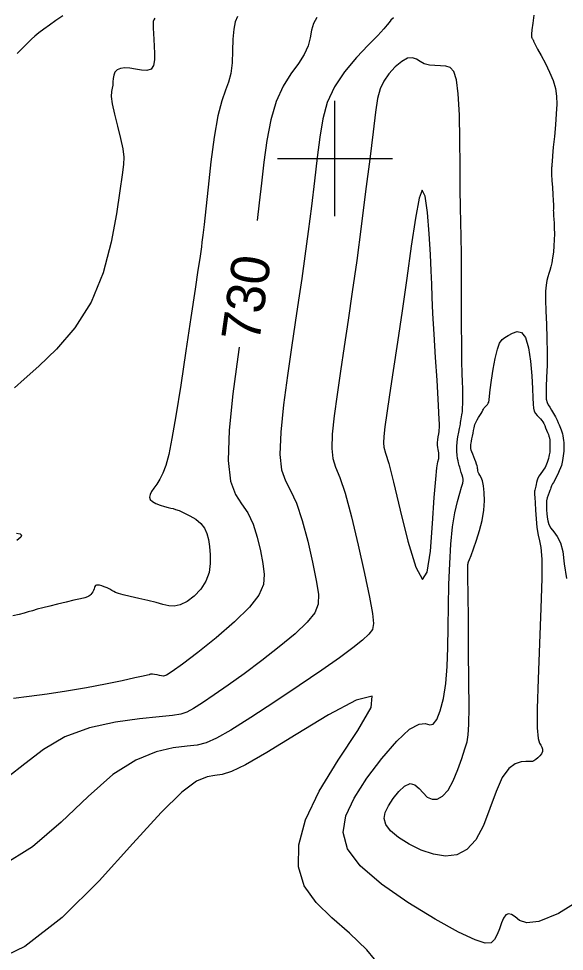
# Model space of a CAD drawing. Extents: x 2566142 to 2571431, y 418755 to 421584.
# Drawn here: x 2568835.3 to 2569119.4, y 419587 to 420072.8 of the extents above; entities that cross this region are included whole.
import ezdxf

# ---------------------------------------------------------------- set-up
doc = ezdxf.new("R2010")
doc.units = 0
for name, color, linetype in [('Contour_ADS_Label_Major', 7, 'Continuous'), ('Contour_ADS_Major', 7, 'Continuous'), ('Contour_ADS_Minor', 7, 'Continuous'), ('Contour_ADS_Tick', 7, 'Continuous')]:
    doc.layers.add(name, color=color, linetype=linetype)

# ---------------------------------------------------------------- blocks, each defined once
blk = doc.blocks.new('S890')
at = {"layer": 'Contour_ADS_Tick'}
for p, q in [((0, -0.5), (0, 0.5)), ((-0.5, 0), (0.5, 0))]:
    blk.add_line(p, q, dxfattribs=at)

msp = doc.modelspace()

# ---------------------------------------------------------------- linework, layer by layer
at = {"layer": 'Contour_ADS_Major'}
for points in [[(2568990.54, 420073.48), (2568988.88, 420070.32), (2568987.85, 420066.77), (2568987.05, 420062.88), (2568985.96, 420058.68), (2568984.04, 420054.22), (2568980.94, 420049.46), (2568977.08, 420044.07), (2568973.03, 420037.62), (2568969.38, 420029.73), (2568966.57, 420020.15), (2568964.51, 420009.39), (2568962.98, 419998.17), (2568961.72, 419987.17), (2568960.56, 419976.97), (2568959.45, 419967.65), (2568959.44, 419967.65)], [(2568950.07, 419901.64), (2568949.35, 419896.74), (2568946.83, 419877.38), (2568944.95, 419858.5), (2568944.38, 419842.71), (2568945.58, 419831.9), (2568948.11, 419824.97), (2568951.32, 419820.09), (2568954.56, 419815.41), (2568957.31, 419809.53), (2568959.5, 419802.71), (2568961.18, 419795.64), (2568962.41, 419789.02), (2568963.12, 419783.32), (2568962.7, 419778.07), (2568960.42, 419772.61), (2568955.54, 419766.24), (2568947.71, 419758.58), (2568938.18, 419750.38), (2568928.57, 419742.7), (2568920.52, 419736.56), (2568915.23, 419732.74), (2568912.26, 419730.88), (2568910.72, 419730.33), (2568909.73, 419730.46), (2568908.6, 419730.71), (2568907.32, 419730.96), (2568906.07, 419731.18), (2568905.02, 419731.32), (2568904.3, 419731.37), (2568903.86, 419731.34), (2568903.61, 419731.28), (2568903.46, 419731.2), (2568903.24, 419731.11), (2568902.34, 419730.88), (2568900.11, 419730.38), (2568895.85, 419729.43), (2568889.13, 419727.96), (2568880.46, 419726.15), (2568870.57, 419724.23), (2568860.22, 419722.46), (2568850.1, 419721), (2568840.73, 419719.8), (2568832.57, 419718.7)]]:
    msp.add_lwpolyline(points, dxfattribs=at)
at = {"layer": 'Contour_ADS_Minor'}
for points in [[(2568858.28, 420074.3), (2568854.64, 420071.83), (2568851.32, 420069.51), (2568848.37, 420067.39), (2568845.83, 420065.45), (2568843.69, 420063.71), (2568841.93, 420062.14), (2568840.35, 420060.59), (2568838.72, 420058.92), (2568836.81, 420056.96), (2568834.46, 420054.62)], [(2568949.16, 420073.91), (2568948.03, 420071.23), (2568947.24, 420067.38), (2568946.87, 420062.13), (2568946.69, 420056.02), (2568946.43, 420049.82), (2568945.8, 420044.28), (2568944.6, 420039.82), (2568942.95, 420035.51), (2568941.03, 420030.06), (2568939.03, 420022.18), (2568937.13, 420011.13), (2568935.39, 419998.18), (2568933.89, 419985.15), (2568932.68, 419973.84), (2568931.8, 419965.62), (2568931.18, 419960.1), (2568930.74, 419956.47), (2568930.41, 419953.91), (2568930.07, 419951.5), (2568929.55, 419947.95), (2568928.65, 419941.87), (2568927.17, 419931.88), (2568925, 419917.23), (2568922.39, 419899.73), (2568919.66, 419881.84), (2568917.14, 419866.02), (2568915.08, 419854.14), (2568913.39, 419845.82), (2568911.89, 419840.13), (2568910.4, 419836.1), (2568908.79, 419832.93), (2568907.17, 419830.36), (2568905.69, 419828.24), (2568904.49, 419826.47), (2568903.71, 419824.92), (2568903.47, 419823.56), (2568903.83, 419822.34), (2568904.9, 419821.25), (2568906.69, 419820.27), (2568908.9, 419819.41), (2568911.18, 419818.71), (2568913.15, 419818.2), (2568914.57, 419817.88), (2568915.72, 419817.62), (2568916.99, 419817.23), (2568918.79, 419816.55), (2568921.36, 419815.45), (2568924.4, 419813.93), (2568927.47, 419812.07), (2568930.14, 419809.91), (2568932.05, 419807.48), (2568933.3, 419804.72), (2568934.09, 419801.53), (2568934.62, 419797.84), (2568935, 419793.59), (2568935.03, 419789), (2568934.4, 419784.31), (2568932.83, 419779.77), (2568930.16, 419775.62), (2568926.72, 419772.06), (2568922.98, 419769.29), (2568919.39, 419767.49), (2568916.28, 419766.79), (2568913.41, 419766.95), (2568910.38, 419767.71), (2568906.81, 419768.75), (2568902.47, 419769.83), (2568897.78, 419770.87), (2568893.32, 419771.82), (2568889.67, 419772.65), (2568887.23, 419773.32), (2568885.74, 419773.89), (2568884.76, 419774.42), (2568883.86, 419774.98), (2568882.69, 419775.61), (2568881.31, 419776.27), (2568879.86, 419776.88), (2568878.5, 419777.37), (2568877.35, 419777.68), (2568876.43, 419777.8), (2568875.73, 419777.73), (2568875.25, 419777.48), (2568874.95, 419777.04), (2568874.76, 419776.46), (2568874.59, 419775.78), (2568874.33, 419775.03), (2568873.93, 419774.27), (2568873.41, 419773.54), (2568872.86, 419772.88)], [(2569103.59, 420074.75), (2569103, 420070.52), (2569102.57, 420067), (2569102.38, 420064.69), (2569102.38, 420063.41), (2569102.52, 420062.8), (2569102.72, 420062.52), (2569102.91, 420062.28), (2569103.09, 420062.02), (2569103.24, 420061.73), (2569103.35, 420061.44), (2569103.47, 420061.08), (2569103.74, 420060.41), (2569104.36, 420059.12), (2569105.54, 420056.92), (2569107.36, 420053.62), (2569109.56, 420049.53), (2569111.76, 420045.06), (2569113.6, 420040.62), (2569114.78, 420036.52), (2569115.35, 420032.51), (2569115.46, 420028.24), (2569115.22, 420023.32), (2569114.79, 420017.58), (2569114.25, 420011.54), (2569113.71, 420005.9), (2569113.28, 420001.38), (2569113.02, 419998.46)], [(2569030.41, 420073.34), (2569029.12, 420071.99), (2569028.23, 420070.89), (2569027.23, 420069.59), (2569025.46, 420067.53), (2569022.27, 420064.16), (2569017.29, 420059.1), (2569011.21, 420052.62), (2569005.03, 420045.19), (2568999.72, 420037.27), (2568996.01, 420029.16), (2568993.63, 420020.6), (2568992.06, 420011.19), (2568990.76, 420000.5), (2568989.32, 419988.32), (2568987.71, 419975.21), (2568986.02, 419961.91), (2568984.34, 419949.17), (2568982.71, 419937.48), (2568981.06, 419926.23), (2568979.32, 419914.56), (2568977.37, 419901.6), (2568975.21, 419886.91), (2568973.19, 419871.65), (2568971.75, 419857.42), (2568971.33, 419845.79), (2568972.22, 419837.78), (2568974.2, 419832.13), (2568976.89, 419826.98), (2568979.93, 419820.5), (2568982.97, 419811.4), (2568985.81, 419800.65), (2568988.27, 419789.74), (2568990.2, 419780.21), (2568991.36, 419773.13), (2568991.3, 419767.86), (2568989.55, 419763.32), (2568985.6, 419758.45), (2568979.2, 419752.43), (2568971, 419745.57), (2568961.9, 419738.44), (2568952.79, 419731.63), (2568944.43, 419725.61), (2568937.12, 419720.55), (2568931.03, 419716.5), (2568926.31, 419713.53), (2568922.89, 419711.64), (2568919.67, 419710.52), (2568915.3, 419709.8), (2568908.45, 419709.14), (2568898.22, 419708.13), (2568885.65, 419706.35), (2568872.2, 419703.34), (2568859.36, 419698.66), (2568848.25, 419692.12), (2568838.57, 419684.71), (2568829.66, 419677.67)], [(2568906.2, 420073.18), (2568905.65, 420072.25), (2568905.4, 420071.29), (2568905.34, 420069.91), (2568905.37, 420067.83), (2568905.48, 420065.13), (2568905.63, 420061.95), (2568905.83, 420058.44), (2568906.02, 420054.78), (2568905.97, 420051.32), (2568905.45, 420048.44), (2568904.19, 420046.51), (2568902.05, 420045.79), (2568899.27, 420045.94), (2568896.19, 420046.52), (2568893.18, 420047.07), (2568890.52, 420047.22), (2568888.3, 420046.9), (2568886.59, 420046.15)], [(2569066.35, 419867.95), (2569066.39, 419868.51), (2569066.42, 419869.24), (2569066.45, 419870.36), (2569066.51, 419872.06), (2569066.56, 419874.31), (2569066.59, 419877.02), (2569066.55, 419880.1), (2569066.44, 419883.6), (2569066.28, 419888.07), (2569066.12, 419894.18), (2569066.01, 419902.61), (2569065.96, 419913.67), (2569065.96, 419926.26), (2569065.95, 419938.93), (2569065.9, 419950.22), (2569065.75, 419959.15), (2569065.56, 419966.76), (2569065.37, 419974.54), (2569065.23, 419984.01), (2569065.16, 419996.14), (2569065.06, 420009.65), (2569064.79, 420022.77), (2569064.23, 420033.68), (2569063.27, 420041.03), (2569061.86, 420045.28), (2569060.02, 420047.33), (2569057.72, 420048.08), (2569055, 420048.33), (2569052.06, 420048.45), (2569049.15, 420048.69), (2569046.53, 420049.32), (2569044.35, 420050.45), (2569042.39, 420051.68), (2569040.32, 420052.45), (2569037.84, 420052.2), (2569034.76, 420050.54), (2569031.37, 420047.72), (2569028.1, 420044.17), (2569025.37, 420040.3), (2569023.48, 420036.27), (2569022.17, 420031.25), (2569021.07, 420024.13), (2569019.81, 420013.82), (2569018.08, 419999.67), (2569015.98, 419982.76), (2569013.66, 419964.63), (2569011.3, 419946.8), (2569009.03, 419930.51), (2569006.87, 419915.72), (2569004.82, 419902.08), (2569002.88, 419889.27), (2569001.07, 419877.08), (2568999.56, 419865.92), (2568998.56, 419856.34), (2568998.28, 419848.87), (2568998.87, 419843.67), (2569000.3, 419839.28), (2569002.46, 419833.87), (2569005.29, 419825.59), (2569008.62, 419813.28), (2569012.12, 419798.58), (2569015.37, 419783.85), (2569017.99, 419771.4), (2569019.62, 419762.97), (2569020.14, 419757.83), (2569019.47, 419754.66), (2569017.56, 419752.13), (2569014.28, 419749.08), (2569009.33, 419745.1), (2569002.38, 419739.95), (2568993.09, 419733.4), (2568981.42, 419725.43), (2568968.62, 419716.88), (2568956.22, 419708.8), (2568945.76, 419702.25), (2568938.31, 419697.98), (2568932.96, 419695.62), (2568928.3, 419694.47), (2568922.96, 419693.84), (2568915.8, 419693), (2568906.81, 419690.95), (2568896.26, 419686.64), (2568884.39, 419679.02), (2568871.44, 419667.61), (2568857.45, 419654.26), (2568842.42, 419641.37), (2568826.35, 419631.36)], [(2568886.59, 420046.15), (2568885.4, 420044.99), (2568884.76, 420043.47), (2568884.49, 420041.72), (2568884.38, 420039.9), (2568884.23, 420038.19), (2568883.9, 420036.63), (2568883.57, 420034.82), (2568883.52, 420032.26), (2568883.99, 420028.42), (2568885.15, 420023.05), (2568886.71, 420016.76), (2568888.29, 420010.45), (2568889.51, 420004.96), (2568890.04, 420000.78), (2568889.91, 419996.79), (2568889.18, 419991.45), (2568887.94, 419983.24), (2568886.17, 419971.17), (2568883.43, 419956.37), (2568879.22, 419940.49), (2568873.01, 419925.19), (2568864.59, 419911.85), (2568855.04, 419900.73), (2568845.75, 419891.83), (2568838.11, 419885.13), (2568833.14, 419880.53)], [(2569113.02, 419998.46), (2569112.91, 419996.91), (2569112.89, 419996.25), (2569112.91, 419996.05), (2569112.92, 419995.91), (2569112.92, 419995.76), (2569112.89, 419995.61), (2569112.84, 419995.45), (2569112.78, 419995.22), (2569112.73, 419994.7), (2569112.72, 419993.59), (2569112.79, 419991.6), (2569112.97, 419988.59), (2569113.2, 419984.97), (2569113.44, 419981.3), (2569113.63, 419978.14), (2569113.72, 419975.91), (2569113.74, 419974.47), (2569113.72, 419973.54), (2569113.7, 419972.85), (2569113.72, 419972.15), (2569113.78, 419971.28), (2569113.86, 419970.1), (2569113.97, 419968.48), (2569114.1, 419966.34), (2569114.2, 419963.74), (2569114.25, 419960.81), (2569114.2, 419957.67), (2569114.02, 419954.44), (2569113.72, 419951.27), (2569113.34, 419948.31), (2569112.88, 419945.7), (2569112.39, 419943.54), (2569111.87, 419941.72), (2569111.34, 419940.06), (2569110.83, 419938.38), (2569110.35, 419936.49), (2569109.95, 419934.08), (2569109.7, 419930.81), (2569109.64, 419926.35), (2569109.81, 419920.5), (2569110.11, 419913.64), (2569110.39, 419906.3), (2569110.53, 419898.99), (2569110.44, 419892.19), (2569110.22, 419886.16), (2569109.99, 419881.09), (2569109.9, 419877.2), (2569110.06, 419874.58), (2569110.47, 419872.89), (2569111.09, 419871.67), (2569111.89, 419870.46), (2569112.83, 419868.93), (2569113.84, 419867.17), (2569114.81, 419865.36), (2569115.65, 419863.71), (2569116.29, 419862.38), (2569116.78, 419861.3), (2569117.15, 419860.37), (2569117.48, 419859.49), (2569117.8, 419858.57), (2569118.11, 419857.59), (2569118.41, 419856.55), (2569118.66, 419855.45), (2569118.87, 419854.29), (2569119.02, 419853.12), (2569119.13, 419852.01), (2569119.21, 419851), (2569119.25, 419850.13), (2569119.26, 419849.34), (2569119.23, 419848.51), (2569119.16, 419847.55), (2569119.04, 419846.4), (2569118.88, 419845.14), (2569118.72, 419843.88), (2569118.55, 419842.75), (2569118.38, 419841.82), (2569118.18, 419840.97), (2569117.88, 419840.04), (2569117.41, 419838.87), (2569116.76, 419837.35), (2569115.99, 419835.63), (2569115.18, 419833.92), (2569114.42, 419832.42), (2569113.8, 419831.29), (2569113.31, 419830.48), (2569112.94, 419829.89), (2569112.68, 419829.42), (2569112.5, 419828.96), (2569112.35, 419828.45), (2569112.17, 419827.82), (2569111.9, 419827), (2569111.49, 419825.94), (2569111.02, 419824.67), (2569110.57, 419823.24), (2569110.24, 419821.71), (2569110.1, 419820.13), (2569110.11, 419818.49), (2569110.22, 419816.79), (2569110.37, 419815.03), (2569110.53, 419813.2)], [(2569069.81, 419714.12), (2569069.76, 419727.61), (2569069.62, 419743.72), (2569069.46, 419759.78), (2569069.32, 419773.11), (2569069.23, 419781.71), (2569069.19, 419786.25), (2569069.19, 419788.08), (2569069.21, 419788.52), (2569069.24, 419788.71), (2569069.28, 419788.87), (2569069.31, 419789.01), (2569069.34, 419789.14), (2569069.39, 419789.32), (2569069.57, 419789.85), (2569070.01, 419791.04), (2569070.85, 419793.25), (2569072.16, 419796.69), (2569073.74, 419801.11), (2569075.32, 419806.16), (2569076.63, 419811.47), (2569077.45, 419816.72), (2569077.81, 419821.63), (2569077.77, 419825.97), (2569077.42, 419829.51), (2569076.83, 419832.09), (2569076.13, 419833.86), (2569075.44, 419835.06), (2569074.88, 419835.93), (2569074.54, 419836.66), (2569074.39, 419837.32), (2569074.33, 419837.95), (2569074.29, 419838.58), (2569074.19, 419839.24), (2569074.01, 419839.98), (2569073.74, 419840.85), (2569073.35, 419841.92), (2569072.86, 419843.2), (2569072.3, 419844.59), (2569071.76, 419845.96), (2569071.3, 419847.18), (2569070.98, 419848.14), (2569070.78, 419848.91), (2569070.69, 419849.57), (2569070.69, 419850.22), (2569070.75, 419850.94), (2569070.88, 419851.77), (2569071.06, 419852.77), (2569071.29, 419853.97), (2569071.58, 419855.38), (2569071.88, 419856.89), (2569072.18, 419858.36), (2569072.43, 419859.63), (2569072.63, 419860.6), (2569072.83, 419861.38), (2569073.1, 419862.1), (2569073.5, 419862.9), (2569074.1, 419863.89), (2569074.8, 419865), (2569075.52, 419866.13), (2569076.15, 419867.19), (2569076.62, 419868.08), (2569076.98, 419868.84), (2569077.32, 419869.49), (2569077.73, 419870.1), (2569078.25, 419870.69), (2569078.83, 419871.28), (2569079.38, 419871.87), (2569079.8, 419872.46), (2569080.05, 419873.13), (2569080.22, 419874.24), (2569080.43, 419876.24), (2569080.83, 419879.57), (2569081.5, 419884.45), (2569082.4, 419890.18), (2569083.45, 419895.88), (2569084.58, 419900.64), (2569085.73, 419903.79), (2569086.98, 419905.67), (2569088.46, 419906.83), (2569090.27, 419907.86), (2569092.46, 419909.07), (2569094.85, 419909.84), (2569097.19, 419909.34), (2569099.22, 419906.68), (2569100.76, 419901.38), (2569101.83, 419894.36), (2569102.52, 419886.87), (2569102.92, 419880.2), (2569103.12, 419875.33), (2569103.24, 419872.06), (2569103.42, 419869.92), (2569103.8, 419868.44), (2569104.46, 419867.2), (2569105.33, 419866.11), (2569106.26, 419865.16), (2569107.11, 419864.31), (2569107.78, 419863.53), (2569108.31, 419862.76), (2569108.76, 419861.92), (2569109.21, 419860.94)], [(2569130.67, 419615.56), (2569116.32, 419606.75), (2569106.2, 419602.49), (2569099.84, 419601.76), (2569096.08, 419603.09), (2569093.77, 419604.99), (2569091.96, 419606.23), (2569090.39, 419606.56), (2569089.04, 419605.93), (2569087.83, 419604.32), (2569086.72, 419601.8), (2569085.62, 419598.77), (2569084.44, 419595.71), (2569083.08, 419593.1), (2569081.3, 419591.45), (2569078.25, 419591.22), (2569072.94, 419592.91), (2569064.39, 419597), (2569052.15, 419603.73), (2569037.98, 419612.37), (2569024.19, 419621.96), (2569013.1, 419631.55), (2569006.52, 419640.41), (2569004.27, 419648.87), (2569005.67, 419657.5), (2569010.03, 419666.86), (2569016.59, 419677.21), (2569024.33, 419687.52), (2569032.13, 419696.47), (2569038.88, 419702.7), (2569043.76, 419705.37), (2569047.05, 419705.61), (2569049.33, 419705.06), (2569051.17, 419705.34), (2569053.03, 419707.74), (2569054.85, 419712.28), (2569056.47, 419718.62), (2569057.71, 419726.44), (2569058.44, 419735.43), (2569058.8, 419745.34), (2569058.96, 419755.92), (2569059.08, 419766.94), (2569059.32, 419778.1), (2569059.74, 419788.99), (2569060.38, 419799.13), (2569061.28, 419808.07), (2569062.45, 419815.44), (2569063.73, 419821.26), (2569064.95, 419825.67), (2569065.92, 419828.8), (2569066.51, 419830.82), (2569066.75, 419832.07), (2569066.72, 419832.95), (2569066.5, 419833.84), (2569066.16, 419835.05), (2569065.76, 419836.46), (2569065.36, 419837.88), (2569065, 419839.12), (2569064.72, 419840.03), (2569064.5, 419840.75), (2569064.3, 419841.49), (2569064.09, 419842.43), (2569063.84, 419843.73), (2569063.61, 419845.4), (2569063.46, 419847.42), (2569063.48, 419849.76), (2569063.7, 419852.34), (2569064.06, 419854.97), (2569064.47, 419857.41), (2569064.84, 419859.41), (2569065.12, 419860.82), (2569065.3, 419861.79), (2569065.44, 419862.55), (2569065.59, 419863.33), (2569065.76, 419864.3), (2569065.95, 419865.38), (2569066.12, 419866.43), (2569066.26, 419867.32), (2569066.35, 419867.95)], [(2569109.21, 419860.94), (2569109.71, 419859.75), (2569110.22, 419858.48), (2569110.7, 419857.25), (2569111.11, 419856.2), (2569111.4, 419855.43), (2569111.59, 419854.89), (2569111.71, 419854.49), (2569111.79, 419854.16), (2569111.85, 419853.82), (2569111.89, 419853.41), (2569111.92, 419852.89), (2569111.94, 419852.2), (2569111.95, 419851.33), (2569111.95, 419850.35), (2569111.94, 419849.35), (2569111.92, 419848.44), (2569111.87, 419847.68), (2569111.81, 419847.02), (2569111.71, 419846.35), (2569111.56, 419845.61), (2569111.37, 419844.71), (2569111.12, 419843.7), (2569110.85, 419842.67), (2569110.55, 419841.68), (2569110.23, 419840.78), (2569109.86, 419839.93), (2569109.39, 419839.07), (2569108.78, 419838.13), (2569108.01, 419837.08), (2569107.17, 419835.93), (2569106.35, 419834.73), (2569105.68, 419833.52), (2569105.23, 419832.36), (2569104.96, 419831.26), (2569104.78, 419830.25), (2569104.63, 419829.36), (2569104.46, 419828.59), (2569104.26, 419827.91), (2569104.09, 419827.3), (2569103.96, 419826.7), (2569103.91, 419826.04), (2569103.94, 419825.04), (2569104.03, 419823.36), (2569104.2, 419820.67), (2569104.43, 419816.82), (2569104.75, 419812.3), (2569105.18, 419807.76), (2569105.76, 419803.86), (2569106.47, 419800.85), (2569107.17, 419797.29), (2569107.64, 419791.35), (2569107.71, 419781.18), (2569107.25, 419765.75), (2569106.5, 419747.29), (2569105.75, 419728.84), (2569105.3, 419713.46), (2569105.37, 419703.42), (2569105.85, 419697.92), (2569106.54, 419695.4), (2569107.24, 419694.31), (2569107.78, 419693.33), (2569108.06, 419692.26), (2569108.02, 419691.11), (2569107.6, 419689.94), (2569106.76, 419688.79), (2569105.68, 419687.73), (2569104.53, 419686.85), (2569103.53, 419686.24), (2569102.78, 419685.94), (2569102.06, 419685.87), (2569101.05, 419685.91), (2569099.42, 419685.94), (2569096.97, 419685.74), (2569093.89, 419684.73), (2569090.5, 419682.2), (2569087.1, 419677.47), (2569083.9, 419670.19), (2569080.73, 419661.43), (2569077.31, 419652.58), (2569073.38, 419645.07), (2569068.73, 419640), (2569063.41, 419637.3), (2569057.56, 419636.59), (2569051.29, 419637.52), (2569044.81, 419639.7), (2569038.57, 419642.73), (2569033.11, 419646.22), (2569028.96, 419649.74), (2569026.53, 419653.02), (2569025.7, 419656.14), (2569026.22, 419659.32), (2569027.83, 419662.78), (2569030.26, 419666.57), (2569033.19, 419670.2), (2569036.28, 419673), (2569039.18, 419674.33), (2569041.64, 419673.77), (2569043.79, 419671.89), (2569045.85, 419669.48), (2569048.04, 419667.34)], [(2569110.53, 419813.2), (2569110.82, 419811.32), (2569111.39, 419809.41), (2569112.4, 419807.51), (2569113.91, 419805.56), (2569115.67, 419803.17), (2569117.36, 419799.87), (2569118.64, 419795.22), (2569119.42, 419788.89), (2569120.59, 419781.21)], [(2568834.19, 419804.89), (2568836.01, 419804.52), (2568836.8, 419803.85), (2568836.33, 419802.72), (2568834.3, 419801.04)], [(2568872.86, 419772.88), (2568872.32, 419772.34), (2568871.81, 419771.95), (2568871.05, 419771.61), (2568869.71, 419771.21), (2568867.45, 419770.66), (2568864.08, 419769.87), (2568859.96, 419768.92), (2568855.58, 419767.88), (2568851.43, 419766.87), (2568847.9, 419765.96), (2568844.95, 419765.16), (2568842.43, 419764.44), (2568840.21, 419763.79), (2568838.08, 419763.18), (2568835.59, 419762.54), (2568832.23, 419761.81)], [(2569024.6, 419578.12), (2569016.63, 419587.8), (2569007.61, 419596.43), (2568998.42, 419604.43), (2568990.18, 419612.45), (2568984.04, 419621.14), (2568980.94, 419631.09), (2568981.13, 419642.51), (2568984.7, 419655.54), (2568991.74, 419670.34), (2569001.73, 419686.57), (2569011.9, 419702.02), (2569018.89, 419714.01), (2569019.33, 419719.85), (2569011.06, 419717.83), (2568996.65, 419710.15), (2568979.87, 419699.98), (2568964.49, 419690.48), (2568953.43, 419684.13), (2568946.15, 419680.66), (2568941.29, 419679.12), (2568937.47, 419678.55), (2568933.37, 419677.87), (2568927.97, 419675.55), (2568920.31, 419669.94), (2568909.43, 419659.38), (2568894.74, 419643.08), (2568877.17, 419623.68), (2568858, 419604.64), (2568838.55, 419589.46), (2568819.97, 419580.72)], [(2569048.04, 419667.34), (2569050.53, 419666.17), (2569053.24, 419666.26), (2569056.07, 419667.8), (2569058.88, 419671), (2569061.56, 419675.87), (2569063.99, 419681.67), (2569066.07, 419687.52), (2569067.69, 419692.5), (2569068.79, 419696.14), (2569069.43, 419699.79), (2569069.74, 419705.19), (2569069.81, 419714.12), (2569069.81, 419714.12)]]:
    msp.add_lwpolyline(points, dxfattribs=at)
msp.add_lwpolyline([(2569028.39, 419876.94), (2569026.92, 419867.26), (2569025.92, 419860.2), (2569025.36, 419855.26), (2569025.22, 419851.95), (2569025.51, 419849.56), (2569026.37, 419846.53), (2569027.97, 419841.08), (2569030.49, 419831.44), (2569033.97, 419816.83), (2569038, 419800.61), (2569042.03, 419787.14), (2569045.52, 419780.76), (2569048.04, 419784.45), (2569049.73, 419795.51), (2569050.86, 419809.87), (2569051.69, 419823.44), (2569052.44, 419833), (2569053.1, 419838.82), (2569053.64, 419842.02), (2569054, 419843.74), (2569054.15, 419844.93), (2569054.14, 419845.88), (2569054.02, 419846.7), (2569053.84, 419847.52), (2569053.66, 419848.42), (2569053.52, 419849.45), (2569053.44, 419850.62), (2569053.46, 419851.97), (2569053.6, 419853.47), (2569053.8, 419855.03), (2569054.03, 419856.51), (2569054.21, 419857.77), (2569054.32, 419858.74), (2569054.36, 419859.49), (2569054.36, 419860.16), (2569054.36, 419860.87), (2569054.36, 419861.89), (2569054.3, 419863.94), (2569054.13, 419867.89), (2569053.75, 419874.59), (2569053.15, 419884.49), (2569052.4, 419896.35), (2569051.66, 419908.52), (2569051.04, 419919.34), (2569050.64, 419927.69), (2569050.38, 419934.56), (2569050.1, 419941.46), (2569049.69, 419949.92), (2569049.03, 419960.73), (2569048.11, 419971.79), (2569046.92, 419980.31), (2569045.47, 419983.48), (2569043.78, 419979.27), (2569041.86, 419968.91), (2569039.74, 419954.39), (2569037.44, 419937.72), (2569035, 419920.71), (2569032.58, 419904.37), (2569030.32, 419889.5), (2569028.39, 419876.94)], close=True, dxfattribs=at)

# ---------------------------------------------------------------- block references
at = {"layer": 'Contour_ADS_Tick', "xscale": 60, "yscale": 60}
msp.add_blockref('S890', (2569000, 420000), dxfattribs=at)

# ---------------------------------------------------------------- texts
at = {"layer": 'Contour_ADS_Label_Major'}
msp.add_text('730', height=20, rotation=81.915, dxfattribs=at).set_placement((2568960.48, 419903.81))

doc.saveas('drawing.dxf')
